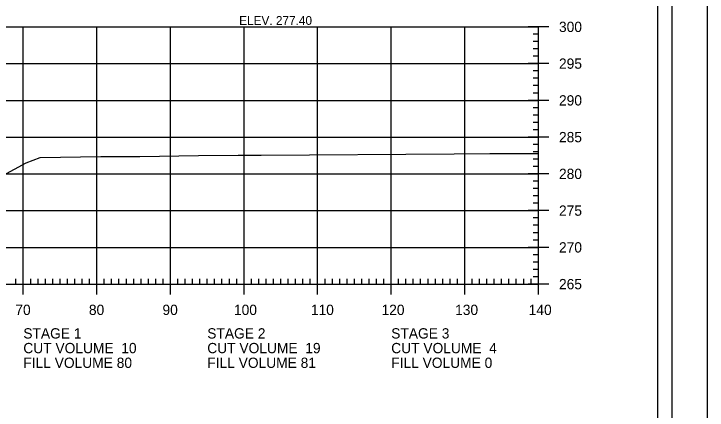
# Model space of a CAD drawing. Extents: x 1368713 to 1370673, y 380279 to 380950.
# Drawn here: x 1370578.3 to 1370672.6, y 380640.6 to 380694.5 of the extents above; entities that cross this region are included whole.
import ezdxf

# ---------------------------------------------------------------- set-up
doc = ezdxf.new("R2010")
doc.units = 0
for name, color, linetype in [('Notes', 7, 'Continuous'), ('R_Axis', 7, 'Continuous'), ('R_Axis Annot', 7, 'Continuous'), ('R_Border', 7, 'Continuous'), ('R_Exist Surface', 7, 'Continuous'), ('R_Grid', 7, 'Continuous'), ('R_No Plot', 7, 'Continuous')]:
    doc.layers.add(name, color=color, linetype=linetype)

msp = doc.modelspace()

# ---------------------------------------------------------------- linework, layer by layer
at = {"layer": 'R_Axis'}
for p, q in [((1370651.029, 380692.754), (1370648.229, 380692.754)), ((1370649.629, 380657.754), (1370649.629, 380692.754)), ((1370649.629, 380691.754), (1370648.929, 380691.754)), ((1370649.629, 380690.754), (1370648.929, 380690.754)), ((1370649.629, 380689.754), (1370648.929, 380689.754)), ((1370649.629, 380688.754), (1370648.929, 380688.754)), ((1370651.029, 380687.754), (1370648.229, 380687.754)), ((1370649.629, 380686.754), (1370648.929, 380686.754)), ((1370649.629, 380685.754), (1370648.929, 380685.754)), ((1370649.629, 380684.754), (1370648.929, 380684.754)), ((1370649.629, 380683.754), (1370648.929, 380683.754)), ((1370651.029, 380682.754), (1370648.229, 380682.754)), ((1370649.629, 380681.754), (1370648.929, 380681.754)), ((1370649.629, 380680.754), (1370648.929, 380680.754)), ((1370649.629, 380679.754), (1370648.929, 380679.754)), ((1370649.629, 380678.754), (1370648.929, 380678.754)), ((1370651.029, 380677.754), (1370648.229, 380677.754)), ((1370649.629, 380676.754), (1370648.929, 380676.754)), ((1370649.629, 380675.754), (1370648.929, 380675.754)), ((1370649.629, 380674.754), (1370648.929, 380674.754)), ((1370649.629, 380673.754), (1370648.929, 380673.754)), ((1370651.029, 380672.754), (1370648.229, 380672.754)), ((1370649.629, 380671.754), (1370648.929, 380671.754)), ((1370649.629, 380670.754), (1370648.929, 380670.754)), ((1370649.629, 380669.754), (1370648.929, 380669.754)), ((1370649.629, 380668.754), (1370648.929, 380668.754)), ((1370651.029, 380667.754), (1370648.229, 380667.754)), ((1370649.629, 380666.754), (1370648.929, 380666.754)), ((1370649.629, 380665.754), (1370648.929, 380665.754)), ((1370649.629, 380664.754), (1370648.929, 380664.754)), ((1370649.629, 380663.754), (1370648.929, 380663.754)), ((1370651.029, 380662.754), (1370648.229, 380662.754)), ((1370649.629, 380661.754), (1370648.929, 380661.754)), ((1370649.629, 380660.754), (1370648.929, 380660.754)), ((1370579.629, 380656.354), (1370579.629, 380659.154)), ((1370589.629, 380656.354), (1370589.629, 380659.154)), ((1370599.629, 380656.354), (1370599.629, 380659.154)), ((1370609.629, 380656.354), (1370609.629, 380659.154)), ((1370619.629, 380656.354), (1370619.629, 380659.154)), ((1370629.629, 380656.354), (1370629.629, 380659.154)), ((1370639.629, 380656.354), (1370639.629, 380659.154)), ((1370649.629, 380659.754), (1370648.929, 380659.754)), ((1370649.629, 380656.354), (1370649.629, 380659.154)), ((1370578.629, 380657.754), (1370578.629, 380658.454)), ((1370580.629, 380657.754), (1370580.629, 380658.454)), ((1370581.629, 380657.754), (1370581.629, 380658.454)), ((1370582.629, 380657.754), (1370582.629, 380658.454)), ((1370583.629, 380657.754), (1370583.629, 380658.454)), ((1370584.629, 380657.754), (1370584.629, 380658.454)), ((1370585.629, 380657.754), (1370585.629, 380658.454)), ((1370586.629, 380657.754), (1370586.629, 380658.454)), ((1370587.629, 380657.754), (1370587.629, 380658.454)), ((1370588.629, 380657.754), (1370588.629, 380658.454)), ((1370590.629, 380657.754), (1370590.629, 380658.454)), ((1370591.629, 380657.754), (1370591.629, 380658.454)), ((1370592.629, 380657.754), (1370592.629, 380658.454)), ((1370593.629, 380657.754), (1370593.629, 380658.454)), ((1370594.629, 380657.754), (1370594.629, 380658.454)), ((1370595.629, 380657.754), (1370595.629, 380658.454)), ((1370596.629, 380657.754), (1370596.629, 380658.454)), ((1370597.629, 380657.754), (1370597.629, 380658.454)), ((1370598.629, 380657.754), (1370598.629, 380658.454)), ((1370600.629, 380657.754), (1370600.629, 380658.454)), ((1370601.629, 380657.754), (1370601.629, 380658.454)), ((1370602.629, 380657.754), (1370602.629, 380658.454)), ((1370603.629, 380657.754), (1370603.629, 380658.454)), ((1370604.629, 380657.754), (1370604.629, 380658.454)), ((1370605.629, 380657.754), (1370605.629, 380658.454)), ((1370606.629, 380657.754), (1370606.629, 380658.454)), ((1370607.629, 380657.754), (1370607.629, 380658.454)), ((1370608.629, 380657.754), (1370608.629, 380658.454)), ((1370610.629, 380657.754), (1370610.629, 380658.454)), ((1370611.629, 380657.754), (1370611.629, 380658.454)), ((1370612.629, 380657.754), (1370612.629, 380658.454)), ((1370613.629, 380657.754), (1370613.629, 380658.454)), ((1370614.629, 380657.754), (1370614.629, 380658.454)), ((1370615.629, 380657.754), (1370615.629, 380658.454)), ((1370616.629, 380657.754), (1370616.629, 380658.454)), ((1370617.629, 380657.754), (1370617.629, 380658.454)), ((1370618.629, 380657.754), (1370618.629, 380658.454)), ((1370620.629, 380657.754), (1370620.629, 380658.454)), ((1370621.629, 380657.754), (1370621.629, 380658.454)), ((1370622.629, 380657.754), (1370622.629, 380658.454)), ((1370623.629, 380657.754), (1370623.629, 380658.454)), ((1370624.629, 380657.754), (1370624.629, 380658.454)), ((1370625.629, 380657.754), (1370625.629, 380658.454)), ((1370626.629, 380657.754), (1370626.629, 380658.454)), ((1370627.629, 380657.754), (1370627.629, 380658.454)), ((1370628.629, 380657.754), (1370628.629, 380658.454)), ((1370630.629, 380657.754), (1370630.629, 380658.454)), ((1370631.629, 380657.754), (1370631.629, 380658.454)), ((1370632.629, 380657.754), (1370632.629, 380658.454)), ((1370633.629, 380657.754), (1370633.629, 380658.454)), ((1370634.629, 380657.754), (1370634.629, 380658.454)), ((1370635.629, 380657.754), (1370635.629, 380658.454)), ((1370636.629, 380657.754), (1370636.629, 380658.454)), ((1370637.629, 380657.754), (1370637.629, 380658.454)), ((1370638.629, 380657.754), (1370638.629, 380658.454)), ((1370640.629, 380657.754), (1370640.629, 380658.454)), ((1370641.629, 380657.754), (1370641.629, 380658.454)), ((1370642.629, 380657.754), (1370642.629, 380658.454)), ((1370643.629, 380657.754), (1370643.629, 380658.454)), ((1370644.629, 380657.754), (1370644.629, 380658.454)), ((1370645.629, 380657.754), (1370645.629, 380658.454)), ((1370646.629, 380657.754), (1370646.629, 380658.454)), ((1370647.629, 380657.754), (1370647.629, 380658.454)), ((1370648.629, 380657.754), (1370648.629, 380658.454)), ((1370649.629, 380658.754), (1370648.929, 380658.754)), ((1370369.629, 380657.754), (1370649.629, 380657.754)), ((1370651.029, 380657.754), (1370648.229, 380657.754))]:
    msp.add_line(p, q, dxfattribs=at)
at = {"layer": 'R_Border'}
msp.add_line((1370667.809, 380527.754), (1370667.809, 380733.214), dxfattribs=at)
at = {"layer": 'R_Exist Surface'}
msp.add_lwpolyline([(1370574.717, 380671.417), (1370580.021, 380674.235), (1370581.926, 380674.996), (1370590.18, 380675.126), (1370595.471, 380675.134), (1370603.421, 380675.244), (1370608.809, 380675.314), (1370608.887, 380675.305), (1370611.935, 380675.311), (1370638.184, 380675.487), (1370643.033, 380675.505), (1370649.629, 380675.532)], dxfattribs=at)
at = {"layer": 'R_Grid'}
for p, q in [((1370369.629, 380692.754), (1370649.629, 380692.754)), ((1370579.629, 380657.754), (1370579.629, 380692.754)), ((1370589.629, 380657.754), (1370589.629, 380692.754)), ((1370599.629, 380657.754), (1370599.629, 380692.754)), ((1370609.629, 380657.754), (1370609.629, 380692.754)), ((1370619.629, 380657.754), (1370619.629, 380692.754)), ((1370629.629, 380657.754), (1370629.629, 380692.754)), ((1370639.629, 380657.754), (1370639.629, 380692.754)), ((1370649.629, 380657.754), (1370649.629, 380692.754)), ((1370369.629, 380687.754), (1370649.629, 380687.754)), ((1370369.629, 380682.754), (1370649.629, 380682.754)), ((1370369.629, 380677.754), (1370649.629, 380677.754)), ((1370369.629, 380672.754), (1370649.629, 380672.754)), ((1370369.629, 380667.754), (1370649.629, 380667.754)), ((1370369.629, 380662.754), (1370649.629, 380662.754)), ((1370369.629, 380657.754), (1370649.629, 380657.754))]:
    msp.add_line(p, q, dxfattribs=at)
at = {"layer": 'R_No Plot'}
for points in [[(1370339.221, 380737.108), (1370672.561, 380737.108), (1370672.561, 380523.771), (1370339.221, 380523.771)], [(1370665.809, 380632.484), (1370353.629, 380632.484), (1370353.629, 380731.214), (1370603.169, 380731.214), (1370603.169, 380721.334), (1370620.709, 380721.334), (1370644.809, 380721.334), (1370644.809, 380699.001), (1370665.809, 380699.001)], [(1370353.629, 380731.214), (1370603.169, 380731.214), (1370603.169, 380721.334), (1370620.709, 380721.334), (1370644.809, 380721.334), (1370644.809, 380699.001), (1370665.809, 380699.001), (1370665.809, 380529.754), (1370353.629, 380529.754)]]:
    msp.add_lwpolyline(points, close=True, dxfattribs=at)

# ---------------------------------------------------------------- texts
at = {"layer": 'Notes'}
msp.add_text('ELEV. 277.40', height=1.2, dxfattribs=at).set_placement((1370608.962, 380693.024))
at = {"layer": 'R_Axis Annot'}
for s, p in [('300', (1370652.429, 380692.054)), ('295', (1370652.429, 380687.054)), ('290', (1370652.429, 380682.054)), ('285', (1370652.429, 380677.054)), ('280', (1370652.429, 380672.054)), ('275', (1370652.429, 380667.054)), ('270', (1370652.429, 380662.054)), ('265', (1370652.429, 380657.054)), ('70', (1370578.543, 380653.554)), ('80', (1370588.543, 380653.554)), ('90', (1370598.543, 380653.554)), ('100', (1370608.257, 380653.554)), ('110', (1370618.709, 380653.554)), ('120', (1370628.312, 380653.554)), ('130', (1370638.312, 380653.554)), ('140', (1370648.312, 380653.554)), ('STAGE 1', (1370579.629, 380650.354)), ('STAGE 2', (1370604.629, 380650.354)), ('STAGE 3', (1370629.629, 380650.354)), ('CUT VOLUME  10', (1370579.629, 380648.354)), ('CUT VOLUME  19', (1370604.629, 380648.354)), ('CUT VOLUME  4', (1370629.629, 380648.354)), ('FILL VOLUME 80', (1370579.629, 380646.354)), ('FILL VOLUME 81', (1370604.629, 380646.354)), ('FILL VOLUME 0', (1370629.629, 380646.354))]:
    msp.add_text(s, height=1.4, dxfattribs=at).set_placement(p)

doc.saveas('drawing.dxf')
